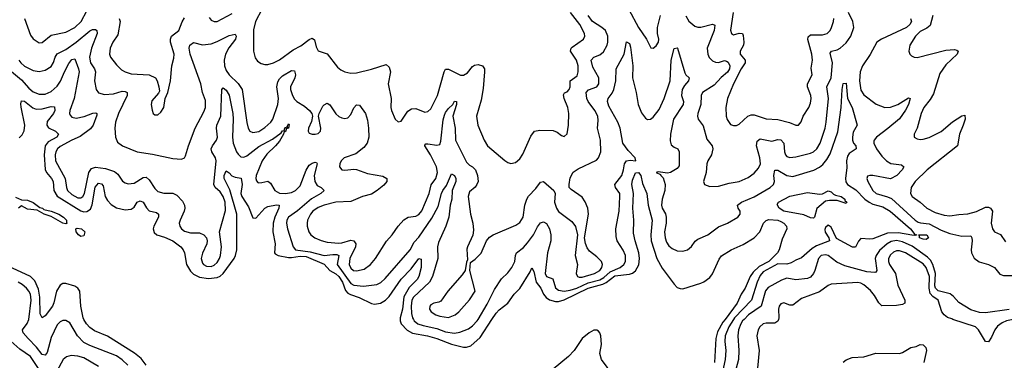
# Model space of a CAD drawing. Header units: inches. Extents: x 1682530 to 1839546, y 640742 to 791647.
# Tile 319 of 656: x 1741598 to 1748236, y 719724 to 722022. Entities that reach past the tile are written whole.
import ezdxf

# ---------------------------------------------------------------- set-up
doc = ezdxf.new("R2010")
doc.units = ezdxf.units.IN
doc.header["$MEASUREMENT"] = 0
doc.layers.add('B7741', color=7, linetype='Continuous')
doc.layers.add('B7742', color=7, linetype='Continuous')

msp = doc.modelspace()

# ---------------------------------------------------------------- linework, layer by layer
at = {"layer": 'B7741', "color": 5}
for points, elevation in [([(1742328.1, 719690), (1742290, 719726.6), (1742250, 719754.1), (1742070, 719823.6), (1742030, 719844.6), (1741988.2, 719888.2), (1741935.6, 719975.6), (1741910, 719992.5), (1741890, 719991.4), (1741870, 719982.4), (1741850, 719962.2), (1741810, 719877.7), (1741783.9, 719776.1), (1741770, 719758), (1741750, 719762.5), (1741712.1, 719812.1), (1741654.3, 719870), (1741622.6, 719910), (1741618, 719930), (1741648.8, 719971.2), (1741659.7, 720000)], 540), ([(1742451.5, 719691.5), (1742416.1, 719736.1), (1742371.9, 719771.9), (1742190, 719886.9), (1742102.9, 719922.9), (1742070, 719945), (1742048.6, 719970), (1742031.3, 720000)], 520), ([(1744163.9, 720000), (1744163.5, 719990), (1744169.1, 719970), (1744210, 719926.7), (1744247.3, 719907.3), (1744348.2, 719888.2), (1744410, 719870.1), (1744510, 719831.9), (1744590, 719813.3), (1744610, 719811.6), (1744639.1, 719820.9), (1744703.3, 719876.7), (1744782.4, 720000)], 520), ([(1744252.1, 720000), (1744257.9, 719990), (1744282.3, 719970), (1744317.8, 719957.8), (1744410, 719938.6), (1744470, 719916.6), (1744530, 719907.8), (1744565.6, 719914.4), (1744622.9, 719937.1), (1744650, 719956.3), (1744682.1, 719990), (1744688.1, 720000)], 540), ([(1746353.5, 720000), (1746339.1, 719980.9), (1746303.4, 719916.6), (1746291.4, 719870), (1746282.8, 719710)], 520), ([(1746411.7, 720000), (1746379.3, 719950), (1746355, 719890), (1746351.7, 719850), (1746358.3, 719790), (1746354.7, 719730), (1746323.6, 719583.6)], 540), ([(1746481.5, 720000), (1746471.6, 719990), (1746459.2, 719970), (1746445.1, 719930), (1746439.9, 719890), (1746447.2, 719790), (1746443.6, 719730), (1746402.3, 719570)], 560), ([(1746714, 720000), (1746710, 719987.6), (1746690, 719973.8), (1746630, 719975), (1746610.2, 719969.8), (1746588.9, 719950), (1746576.1, 719930), (1746567.3, 719890), (1746584.7, 719790), (1746571.8, 719670)], 580), ([(1748295.3, 720000), (1748252, 719990), (1748222.7, 719977.3), (1748190, 719953.3), (1748172.1, 719930), (1748150, 719879.7), (1748130, 719848.4), (1748110.3, 719849.7), (1748062, 719930), (1748043.1, 719950), (1747890.4, 720000)], 580), ([(1741742.2, 719642.2), (1741670, 719749.2), (1741599, 719799), (1741517.4, 719870)], 560), ([(1745634.9, 719574.9), (1745519.8, 719730), (1745508.7, 719770), (1745521.5, 719830), (1745517, 719890), (1745510, 719909.6), (1745500.3, 719920.3), (1745490, 719927.4), (1745470, 719927.8), (1745436.9, 719910), (1745389.6, 719870.4), (1745337.4, 719790), (1745298, 719750), (1745195.8, 719664.2)], 520), ([(1747150, 719712.2), (1747170, 719727.7), (1747210, 719743.1), (1747290, 719748.1), (1747370, 719771.3), (1747530, 719770.2), (1747550, 719775.6), (1747606, 719810), (1747643.1, 719816.9), (1747670, 719830.2), (1747690, 719828.7), (1747707.2, 719810), (1747710.9, 719790.9), (1747693.9, 719710)], 580), ([(1742130, 719682.3), (1742030, 719739.6), (1741990, 719751), (1741944.3, 719755.7), (1741912.6, 719747.4), (1741891.4, 719728.6), (1741848.8, 719650)], 560)]:
    msp.add_lwpolyline(points, dxfattribs=dict(at, elevation=elevation))
at = {"layer": 'B7742', "color": 5}
for points, elevation in [([(1741629.6, 722029.6), (1741670, 721918.4), (1741690, 721893.1), (1741730, 721867), (1741750, 721868.8), (1741810, 721918.2), (1741910, 721938.7), (1741970, 721969.5), (1742011.9, 722010), (1742050, 722081.6)], 580), ([(1742876, 722036), (1742890, 722018.7), (1742910, 722009), (1742930, 722010.3), (1743030, 722064.6)], 580), ([(1743230.1, 722090), (1743187.8, 722010), (1743174.3, 721954.3), (1743173.6, 721810), (1743184.7, 721764.7), (1743201.3, 721741.3), (1743225.7, 721725.7), (1743250, 721718.7), (1743270, 721719.6), (1743310, 721731.8), (1743350, 721750.9), (1743441.9, 721818.1), (1743493.2, 721846.8), (1743550, 721889.4), (1743570, 721898.2), (1743586.7, 721886.7), (1743597.9, 721837.9), (1743610, 721812.2), (1743670, 721792.1), (1743741.5, 721701.5), (1743763.8, 721683.8), (1743790, 721671.2), (1743830, 721661.6), (1743870, 721663.5), (1743970, 721687.3), (1744070, 721720.2), (1744090, 721702), (1744098.1, 721670), (1744083, 721590), (1744101.8, 721490), (1744100.2, 721430), (1744104, 721410), (1744130, 721350.7), (1744150, 721333.4), (1744170, 721338), (1744215.7, 721404.3), (1744240.4, 721419.6), (1744270, 721422.2), (1744330, 721399), (1744350, 721402.3), (1744370, 721419.6), (1744415.8, 721510), (1744461, 721670), (1744470, 721687.4), (1744490, 721687.5), (1744570, 721647), (1744590, 721646.7), (1744616.7, 721663.3), (1744650, 721706), (1744663.7, 721716.3), (1744690, 721719.7), (1744717.6, 721710), (1744730.9, 721690.9), (1744732.3, 721670), (1744722.5, 721557.5), (1744710, 721479), (1744678.9, 721370), (1744687.7, 721310), (1744730.2, 721210), (1744752.6, 721170), (1744870, 721072.7), (1744890, 721058.3), (1744910, 721052), (1744940.7, 721059.3), (1744970, 721083.8), (1744990, 721115.5), (1745044.3, 721235.7), (1745070, 721270.3), (1745103.9, 721276.1), (1745193.9, 721273.9), (1745222.3, 721262.3), (1745250, 721240.7), (1745270, 721234), (1745290, 721251.3), (1745298, 721310), (1745300.4, 721390), (1745293.4, 721430), (1745268.6, 721490), (1745264.4, 721515.6), (1745272.1, 721527.9), (1745290, 721534.9), (1745302.8, 721550), (1745308.4, 721570), (1745309, 721610), (1745356.6, 721643.4), (1745362.4, 721670), (1745362.4, 721710), (1745351.4, 721750), (1745311.3, 721810), (1745315.8, 721830), (1745323.1, 721836.9), (1745400.4, 721890), (1745408.7, 721910), (1745406.2, 721930), (1745374, 721990), (1745312.4, 722070)], 580), ([(1745705.9, 722090), (1745770, 721970.2), (1745824.9, 721890), (1745853, 721833), (1745870, 721830.4), (1745890, 721845.3), (1745904.8, 721870), (1745907.4, 721890), (1745899.3, 721930), (1745898.6, 721970), (1745917.5, 722050)], 560), ([(1746090, 722047.4), (1746110, 722012.9), (1746150, 721977.8), (1746170, 721971), (1746190, 721971.6), (1746270, 721991.8), (1746284.2, 721984.2), (1746280.5, 721950), (1746234.2, 721830), (1746236.5, 721790), (1746247.1, 721767.1), (1746270, 721743.8), (1746290, 721735.5), (1746310, 721733.6), (1746350, 721746), (1746362.9, 721742.9), (1746374.5, 721734.5), (1746385.7, 721710), (1746383.9, 721690), (1746370, 721667.1), (1746328.3, 721631.7), (1746279.4, 721580.6), (1746200.7, 721530), (1746192.7, 721510), (1746189.6, 721450), (1746170.2, 721390), (1746167.7, 721370), (1746172.9, 721350), (1746207, 721307), (1746230, 721216.4), (1746267.7, 721170), (1746272.1, 721150), (1746262, 721110), (1746236.5, 721070), (1746230.2, 721050), (1746227, 720990), (1746208.4, 720930), (1746214.8, 720910), (1746250, 720896.4), (1746310, 720898.9), (1746381.4, 720918.6), (1746450, 720931.1), (1746510, 720956.2), (1746550, 720986.9), (1746579.9, 721020.1), (1746593.3, 721050), (1746589.2, 721090), (1746565.4, 721170), (1746570, 721203), (1746590, 721218.2), (1746670, 721203.5), (1746710, 721214.4), (1746730, 721212.5), (1746749.5, 721189.5), (1746754.6, 721130), (1746761.1, 721110), (1746770, 721098.5), (1746790, 721092), (1746830, 721096), (1746930, 721120.9), (1746950.4, 721129.6), (1746972.2, 721150), (1746994.9, 721190), (1747027.8, 721290), (1747035.8, 721330), (1747051.1, 721490), (1747039.2, 721570), (1747068.7, 721630), (1747078.6, 721730), (1747063.2, 721796.8), (1747070.6, 721809.4), (1747110, 721819.6), (1747129.9, 721830.1), (1747170, 721866.4), (1747201, 721910), (1747222.1, 721970), (1747215.5, 722010), (1747186.7, 722070)], 560), ([(1746409.4, 722070.6), (1746391, 721951), (1746398, 721930), (1746410, 721920.8), (1746450, 721930.9), (1746470.3, 721930), (1746476.3, 721916.3), (1746480.7, 721870), (1746477, 721850), (1746455.5, 721810), (1746455, 721790), (1746488.6, 721750), (1746488.8, 721730), (1746462.2, 721690), (1746410.1, 721590), (1746370, 721489.4), (1746358.8, 721430), (1746361.8, 721370), (1746367.6, 721347.6), (1746390, 721315.8), (1746410, 721307.9), (1746430.9, 721309.1), (1746450, 721317.6), (1746507.9, 721372.1), (1746530, 721380.2), (1746550, 721381), (1746630, 721352.3), (1746710, 721349.5), (1746788.4, 721328.4), (1746830, 721310.3), (1746849.7, 721310.3), (1746866, 721334), (1746880.8, 721370), (1746919.3, 721430), (1746930, 721458.8), (1746933.5, 721490), (1746931.6, 721510), (1746909.9, 721569.9), (1746910.6, 721590), (1746940.9, 721650), (1746935.4, 721695.4), (1746944.4, 721750), (1746938.7, 721790), (1746912.2, 721887.8), (1746914, 721906), (1746930, 721919.8), (1747010, 721920.1), (1747043, 721930), (1747061.5, 721950), (1747071.2, 721968.8), (1747085, 722010), (1747086.3, 722030)], 580), ([(1741592.8, 721750), (1741605.3, 721730), (1741630, 721708.9), (1741670, 721687.8), (1741690, 721679.3), (1741730, 721672.8), (1741770, 721681.1), (1741810, 721707.1), (1741826.8, 721733.2), (1741837.9, 721770), (1741850, 721792.4), (1741910, 721821.3), (1741978.2, 721870), (1742070, 721946.4), (1742090, 721956.1), (1742110, 721956.5), (1742118.9, 721950), (1742120.2, 721930), (1742081.7, 721830), (1742068.7, 721768.7), (1742075.8, 721730), (1742101.7, 721690), (1742109.5, 721670), (1742102.5, 721610), (1742112.9, 721550), (1742128.7, 721528.7), (1742170, 721517.4), (1742230, 721520.7), (1742290, 721539.8), (1742310, 721538.2), (1742322.7, 721530), (1742323.8, 721510), (1742264.7, 721390), (1742243.8, 721330), (1742240.2, 721290), (1742243.6, 721230), (1742256.7, 721196.7), (1742291, 721171), (1742390, 721130.2), (1742494, 721114), (1742630, 721084.9), (1742690, 721082), (1742709.6, 721090.4), (1742717.1, 721102.9), (1742735.6, 721170), (1742780.5, 721290), (1742839, 721401), (1742849.8, 721430), (1742851.3, 721448.7), (1742850, 721476), (1742829.8, 721530), (1742818.7, 721590), (1742746.6, 721790), (1742739.8, 721830), (1742746.3, 721850), (1742770, 721868), (1742830, 721853), (1742890, 721858.8), (1742930, 721874), (1743010, 721914.5), (1743050, 721924.9), (1743058.6, 721910), (1743052.4, 721890), (1743007.8, 721832.2), (1742985.3, 721790), (1742976.4, 721750), (1742978, 721710), (1742990, 721680.3), (1743010, 721650.2), (1743071.9, 721591.9), (1743098.5, 721550), (1743129.1, 721329.1), (1743138.6, 721290), (1743150, 721269.1), (1743170, 721260.2), (1743210, 721268.4), (1743250, 721294), (1743291.2, 721330), (1743304.2, 721350), (1743339.5, 721450), (1743342.7, 721490), (1743331.7, 721570), (1743338.2, 721601.8), (1743350, 721623), (1743370, 721642.7), (1743430, 721679.7), (1743450, 721677.6), (1743456.8, 721650), (1743453.1, 721630), (1743424.8, 721570), (1743424.3, 721550), (1743436.8, 721510), (1743450, 721486.3), (1743467, 721470), (1743518.1, 721438.1), (1743551.8, 721410), (1743566.9, 721390), (1743572.7, 721370), (1743564.6, 721335.4), (1743544.6, 721290), (1743542.4, 721270), (1743550, 721257.3), (1743570, 721250.5), (1743590, 721250.4), (1743610, 721254.9), (1743625.1, 721270), (1743628, 721290), (1743613.7, 721370), (1743616.4, 721390), (1743641.8, 721438.2), (1743650, 721448.4), (1743670, 721459.5), (1743690, 721446.7), (1743730, 721386.3), (1743750, 721369.1), (1743770, 721359.6), (1743790, 721356), (1743810, 721359.5), (1743830, 721381.6), (1743850, 721428), (1743870, 721448.2), (1743890, 721446), (1743930, 721388), (1743944, 721344), (1743950.1, 721289.9), (1743951.4, 721230), (1743941.6, 721190), (1743919.2, 721160.8), (1743863.5, 721116.5), (1743785.2, 721090), (1743766.2, 721070), (1743756.9, 721050), (1743754.4, 721030), (1743770, 721008.8), (1743790, 721006.5), (1743850, 721014.3), (1743870, 721011.6), (1743943.6, 720983.6), (1744047, 720967), (1744073.8, 720950), (1744072.3, 720930), (1744053.8, 720906.2), (1744009, 720870), (1743970, 720845.8), (1743908.5, 720830), (1743830, 720795.8), (1743730, 720790.4), (1743650, 720770.4), (1743610, 720754.5), (1743575.2, 720730), (1743558.4, 720710), (1743539, 720670), (1743536.3, 720650), (1743536.8, 720630), (1743547.8, 720590), (1743561.2, 720570), (1743588.9, 720550), (1743630, 720531.6), (1743670, 720521.1), (1743750, 720515), (1743770, 720516), (1743830, 720535.5), (1743851.9, 720530), (1743863.3, 720510), (1743861.5, 720490), (1743823.6, 720410), (1743819.2, 720370), (1743830, 720345.8), (1743848.2, 720330), (1743870, 720326.8), (1743920.5, 720339.5), (1743962.4, 720370), (1743997.2, 720410), (1744071.3, 720528.7), (1744109.8, 720570), (1744150.9, 720630), (1744188.5, 720671.5), (1744217.2, 720690), (1744270, 720696.5), (1744290, 720707.2), (1744310, 720732.4), (1744359.5, 720850), (1744372.9, 720907.1), (1744404.7, 720950), (1744414.4, 720990), (1744408.6, 721030), (1744367.3, 721110), (1744328.9, 721170), (1744330, 721176), (1744336.6, 721183.4), (1744350, 721183.9), (1744410, 721174.5), (1744430, 721179.5), (1744437.7, 721202.3), (1744453.9, 721346.1), (1744462.4, 721377.6), (1744470, 721395.8), (1744490, 721422), (1744519.5, 721450), (1744530, 721473), (1744542, 721470), (1744542, 721450), (1744518.6, 721370), (1744534.5, 721290), (1744535.5, 721210), (1744610, 721061.5), (1744630, 721040.2), (1744650.4, 721030), (1744672, 721010), (1744684.9, 720970), (1744688.5, 720930), (1744681.3, 720910), (1744668.2, 720891.8), (1744630, 720860.5), (1744621.2, 720830), (1744636.5, 720710), (1744652.6, 720650), (1744657.2, 720602.8), (1744652.8, 720567.2), (1744617.1, 720490), (1744613.7, 720473.7), (1744618, 720402), (1744610, 720386), (1744600.7, 720330), (1744580.3, 720299.7), (1744485.5, 720190), (1744437.1, 720122.9), (1744424.1, 720115.9), (1744390, 720109.7), (1744370, 720098.9), (1744363.2, 720090), (1744360.2, 720070), (1744373.1, 720050), (1744403.7, 720030), (1744430, 720021.8), (1744490, 720013.4), (1744535.1, 720030), (1744558.4, 720050), (1744630, 720130.8), (1744669.2, 720190), (1744633.3, 720330), (1744636.4, 720383.6), (1744670, 720407.3), (1744710, 720447.7), (1744746, 720530), (1744766.3, 720553.7), (1744789.9, 720570.1), (1744944.1, 720635.9), (1744970, 720654.3), (1744993.2, 720690), (1745003.4, 720770), (1745016.5, 720810), (1745029.4, 720830.6), (1745077.8, 720882.2), (1745110, 720924.9), (1745130, 720930.8), (1745198.3, 720870), (1745208.1, 720850), (1745204.8, 720790), (1745216.9, 720750), (1745230, 720729), (1745321.1, 720661.1), (1745345.7, 720625.7), (1745358, 720570), (1745343.1, 720430), (1745359.5, 720370), (1745350.3, 720310), (1745358.4, 720290), (1745370, 720285.2), (1745390, 720285.8), (1745474.5, 720310), (1745510, 720329.6), (1745523.7, 720350), (1745528.1, 720370), (1745520.3, 720390), (1745490, 720423.1), (1745440.1, 720460.1), (1745423, 720483), (1745412.8, 720512.8), (1745406, 720550), (1745434, 720710), (1745427.8, 720750), (1745410, 720792), (1745390, 720824.2), (1745315.4, 720875.4), (1745303.5, 720890), (1745302.3, 720910), (1745310, 720954.8), (1745330, 720992.4), (1745363.6, 721016.4), (1745486.1, 721073.9), (1745501.1, 721090), (1745516.8, 721130), (1745513.6, 721210), (1745494.8, 721290), (1745498.5, 721341.5), (1745495, 721370), (1745476.4, 721410), (1745431.2, 721470), (1745422.3, 721490), (1745417.3, 721530), (1745432.3, 721547.7), (1745488.8, 721570), (1745503.6, 721590), (1745503, 721630), (1745462.5, 721702.5), (1745451.6, 721750), (1745469.7, 721770), (1745510, 721784.2), (1745533.8, 721806.2), (1745558.4, 721850), (1745563.8, 721870), (1745564, 721910), (1745546.7, 721950), (1745523.7, 721970), (1745459, 722010), (1745429.8, 722050.2)], 560), ([(1742269.4, 722030), (1742275, 722010), (1742259, 721921), (1742225.4, 721870), (1742207.3, 721830), (1742203.8, 721790), (1742209.3, 721770), (1742250, 721716.9), (1742284.4, 721684.4), (1742309.4, 721669.4), (1742350, 721657.8), (1742471, 721651), (1742512.7, 721630), (1742524.9, 721610), (1742537.3, 721570), (1742539.8, 721540.2), (1742534.8, 721525.2), (1742490, 721474), (1742484.4, 721450), (1742490.5, 721410.5), (1742498.8, 721390), (1742510, 721380.7), (1742530, 721380.7), (1742550, 721398.8), (1742569.4, 721430), (1742579, 721490), (1742596, 721530), (1742615.1, 721610), (1742622.8, 721710), (1742637.3, 721762.7), (1742639, 721790), (1742615.5, 721870), (1742614, 721890), (1742622.5, 721910), (1742670, 721949.2), (1742693.5, 722006.5), (1742710, 722033.7)], 580), ([(1747604, 722030), (1747610.3, 722010.3), (1747598.9, 721990), (1747577, 721970), (1747408.4, 721890), (1747377.4, 721870), (1747332.8, 721787.2), (1747281.1, 721710), (1747265.5, 721670), (1747261, 721610), (1747270, 721546.7), (1747290, 721516), (1747372.5, 721452.5), (1747430, 721430.3), (1747470, 721432.4), (1747518.7, 721450), (1747590, 721494.3), (1747602.8, 721490), (1747590.1, 721450), (1747570, 721411.1), (1747530, 721354), (1747452.3, 721287.7), (1747374.2, 721230), (1747358, 721210), (1747357.1, 721202.9), (1747356.1, 721190), (1747374.3, 721150), (1747410, 721102.2), (1747442.4, 721070), (1747472, 721052), (1747542.8, 721042.8), (1747559, 721030), (1747547.6, 721010), (1747512.5, 720970), (1747470, 720947.9), (1747350.2, 720969.8), (1747329.1, 720970.9), (1747314.4, 720965.6), (1747310.3, 720950), (1747315.5, 720930), (1747351, 720870), (1747373.1, 720850), (1747450, 720827.2), (1747475.4, 720815.4), (1747635.9, 720670), (1747656.7, 720656.7), (1747671.2, 720651.2), (1747730, 720645.4), (1747810, 720602.2), (1747870, 720578.4), (1747950, 720560.9), (1748010, 720562.6), (1748018.6, 720550), (1748020.5, 720530), (1748013.3, 720470), (1748015.5, 720450), (1748033.7, 720413.7), (1748067.9, 720387.9), (1748129.5, 720369.5), (1748170, 720350.2), (1748206.1, 720306.1), (1748230, 720297.1), (1748310, 720295.9)], 560), ([(1747754.6, 722050), (1747736.5, 721983.5), (1747715.2, 721964.8), (1747670, 721943.4), (1747636.8, 721910), (1747598.9, 721850), (1747592.7, 721810), (1747599.1, 721790), (1747610, 721777.3), (1747628.8, 721768.8), (1747650, 721767.2), (1747842.6, 721817.4), (1747900, 721820), (1747916.7, 721816.7), (1747925.5, 721810), (1747918.3, 721790), (1747842.5, 721717.5), (1747800.9, 721659.1), (1747758, 721522), (1747736.4, 721483.6), (1747695, 721430), (1747676, 721390), (1747649.4, 721290.6), (1747628.4, 721250), (1747627.7, 721230), (1747650, 721218), (1747670, 721214.4), (1747690, 721215.3), (1747730, 721226.9), (1747810, 721267.2), (1747887.4, 721332.6), (1747950, 721373.8), (1747970, 721377.3), (1747972, 721352), (1747960.1, 721310), (1747933.8, 721250), (1747920.7, 721170), (1747716.3, 721010), (1747634.7, 720930), (1747608.3, 720890), (1747604.7, 720850), (1747615.8, 720830), (1747670, 720790.2), (1747714.9, 720750), (1747770, 720721.4), (1747830, 720703.2), (1747870, 720698.6), (1747930, 720708.6), (1747990, 720711.8), (1748048.5, 720728.5), (1748110, 720756.8), (1748130, 720757.2), (1748144.4, 720750), (1748157.2, 720730), (1748147.4, 720650), (1748156, 720610), (1748171.3, 720591.3), (1748210, 720573.4), (1748244.3, 720524.3)], 580), ([(1744688.1, 720000), (1744750, 720103.2), (1744798.5, 720201.5), (1744847.3, 720272.7), (1744890, 720314.7), (1744917, 720350), (1744936.5, 720390), (1744941.2, 720430), (1744948.7, 720450), (1744994, 720486), (1745022.7, 720517.3), (1745062.4, 720570), (1745090, 720624), (1745110, 720650.3), (1745130, 720657.4), (1745150, 720646.3), (1745169.4, 720610), (1745178.1, 720570), (1745179.5, 720530), (1745156.8, 720450), (1745140.7, 720310), (1745150, 720288.2), (1745192.9, 720272.9), (1745210, 720212), (1745230, 720196.3), (1745270.1, 720190.1), (1745310, 720196.4), (1745355.5, 720210), (1745430, 720245.7), (1745510, 720266.8), (1745537.1, 720282.9), (1745578.3, 720321.7), (1745646.6, 720350), (1745672.4, 720370), (1745681.7, 720390), (1745681.7, 720430), (1745666.5, 720466.5), (1745627.1, 720530), (1745619.1, 720559.1), (1745617, 720610), (1745639.9, 720730), (1745644.8, 720830), (1745643.8, 720850), (1745615.3, 720890), (1745610.8, 720910), (1745657.4, 720970), (1745669.8, 721009.8), (1745676, 721050), (1745689.8, 721070), (1745714.1, 721074.1), (1745752, 721070), (1745747.6, 721090), (1745700.4, 721140.4), (1745665.5, 721190), (1745647.6, 721290), (1745630.6, 721330.6), (1745570, 721438), (1745561.4, 721470), (1745565.2, 721490), (1745593.3, 721526.7), (1745603.9, 721550), (1745618.4, 721610), (1745619.3, 721690), (1745673.3, 721790), (1745690, 721873.4), (1745710, 721861.6), (1745716.5, 721836.5), (1745732.9, 721710), (1745730.8, 721630.8), (1745755.3, 721530), (1745767.1, 721450), (1745790, 721394), (1745816.6, 721356.6), (1745830, 721349.2), (1745850, 721350.2), (1745870, 721364.2), (1745910, 721416.5), (1745942.1, 721490), (1745983, 721610), (1745991.4, 721748.6), (1746010, 721826.8), (1746030, 721832.7), (1746032.2, 721830), (1746082.6, 721662.6), (1746090, 721648.9), (1746111.7, 721630), (1746108.1, 721610), (1746081, 721579), (1746063.7, 721550), (1746059.9, 721510), (1746073.1, 721470), (1746071.3, 721450), (1746006.3, 721350), (1745984.9, 721250), (1745983.9, 721203.9), (1745990, 721177.1), (1746010, 721161.5), (1746034.9, 721150), (1746043.6, 721130), (1746043.7, 721036.3), (1746030, 721019.1), (1745986.8, 720990), (1745966.2, 720986.2), (1745903.4, 720996.6), (1745888.5, 720991.5), (1745918, 720978), (1745920.2, 720970), (1745935.8, 720955.8), (1745949.2, 720910), (1745947.2, 720870), (1745929, 720810), (1745925.5, 720770), (1745928.8, 720750), (1745951.4, 720711.4), (1745957.6, 720690), (1745956, 720650), (1745945.6, 720590), (1745949.2, 720549.2), (1745960, 720520), (1745975.8, 720495.8), (1745997.4, 720477.4), (1746030, 720463.2), (1746070, 720460.7), (1746099.6, 720470), (1746127.4, 720492.6), (1746153.1, 720526.9), (1746170, 720541.6), (1746238.7, 720570), (1746310, 720625.2), (1746369.4, 720650), (1746440.7, 720690), (1746455.1, 720710), (1746455.1, 720730), (1746442.9, 720750), (1746438, 720770), (1746464.2, 720790), (1746550, 720827), (1746657.2, 720890), (1746681.1, 720910), (1746687.1, 720930), (1746683.6, 720970), (1746690, 721005.7), (1746710, 721006.3), (1746770, 720970.6), (1746810, 720963.8), (1746952.9, 721007.1), (1746990, 721026), (1747014, 721046), (1747041, 721079), (1747062.3, 721117.7), (1747114.1, 721265.9), (1747136.3, 721430), (1747142.2, 721550), (1747150, 721590.7), (1747170, 721594.8), (1747178.4, 721490), (1747210, 721430.2), (1747244.7, 721310), (1747217.4, 721262.6), (1747211.9, 721230), (1747213.6, 721210), (1747220.8, 721190), (1747234.8, 721170), (1747238.5, 721150), (1747190, 721118.5), (1747178.2, 721101.8), (1747173.3, 721070), (1747175.5, 721024.5), (1747164.8, 720950), (1747167, 720927), (1747179.8, 720910), (1747235, 720875), (1747296.7, 720810), (1747324.7, 720790), (1747350, 720778.2), (1747418.5, 720758.5), (1747465.9, 720730), (1747603.6, 720610), (1747633.8, 720573.8), (1747646.8, 720570), (1747634.1, 720565.9), (1747612.1, 720567.9), (1747523.8, 720583.8), (1747450, 720581.8), (1747350, 720543.2), (1747330, 720540.6), (1747270, 720545.7), (1747252.4, 720527.6), (1747232.3, 720487.7), (1747213, 720487), (1747105.2, 720545.2), (1747070, 720621.5), (1747050, 720635.9), (1747030, 720619.1), (1747026.2, 720606.2), (1747028.1, 720588.1), (1747054, 720550), (1747057.1, 720530), (1746970, 720495.5), (1746941.7, 720478.3), (1746870, 720415.5), (1746830, 720399.9), (1746798.4, 720381.6), (1746770, 720373.1), (1746710, 720375.6), (1746610, 720320.6), (1746590, 720295.8), (1746570.1, 720250), (1746533, 720130), (1746418.2, 720010), (1746411.7, 720000)], 540), ([(1741530, 721683.7), (1741610, 721615.4), (1741659.6, 721559.6), (1741690, 721535), (1741730, 721518.9), (1741770, 721518.8), (1741810, 721537.9), (1741850, 721573.1), (1741873.3, 721606.7), (1741899.5, 721670), (1741930, 721726.4), (1741950, 721753.1), (1741970, 721758.9), (1741995.6, 721690), (1741998.5, 721670), (1741965.3, 721490), (1741936.6, 721410), (1741934.7, 721390), (1741938.8, 721378.8), (1741950, 721365), (1741978.6, 721358.6), (1742032, 721368), (1742091.8, 721391.8), (1742112.5, 721392.5), (1742117.1, 721390), (1742117.8, 721377.8), (1742094.4, 721310), (1742075.2, 721284.8), (1742006, 721234), (1741949.4, 721210), (1741870, 721165.9), (1741853, 721150), (1741842, 721130), (1741836.6, 721110), (1741840.1, 721070), (1741905.5, 720950), (1741913.6, 720890), (1741921.1, 720870), (1741950, 720842.1), (1741990, 720820.7), (1742010, 720820.1), (1742024.1, 720830), (1742034.1, 720850), (1742063.2, 720990), (1742082.8, 721017.2), (1742110, 721027.3), (1742177.1, 721017.1), (1742237.9, 720997.9), (1742259.7, 720979.7), (1742291.7, 720931.7), (1742310, 720920.2), (1742330, 720915), (1742370, 720919.8), (1742430, 720956.6), (1742450, 720960.2), (1742470, 720942), (1742510, 720882), (1742530, 720863.9), (1742570, 720852.1), (1742631.2, 720851.2), (1742657.4, 720837.4), (1742696.5, 720796.5), (1742710.1, 720770), (1742711.6, 720750), (1742707.7, 720730), (1742679.3, 720670), (1742674, 720650), (1742676.9, 720630), (1742689.3, 720610), (1742710, 720595.8), (1742750, 720583.5), (1742810, 720582.9), (1742840.3, 720570), (1742858, 720550), (1742862.7, 720530), (1742859.1, 720510), (1742830, 720447.6), (1742821.2, 720410), (1742830, 720378.3), (1742836.5, 720370), (1742858.6, 720358.6), (1742890, 720357.4), (1742910, 720365.9), (1742930, 720384.3), (1742945.6, 720410), (1742952.1, 720432.1), (1742958, 720490), (1742945.3, 720590), (1742986.2, 720733.8), (1742983.4, 720790), (1742971, 720830), (1742950, 720860.5), (1742916.3, 720890), (1742908.1, 720910), (1742922.2, 721070), (1742917.6, 721090), (1742894.1, 721130), (1742889.9, 721150), (1742897.5, 721170), (1742924.4, 721210), (1742931.2, 721230), (1742925.6, 721290), (1742928.1, 721310), (1742953.1, 721370), (1742961.1, 721550), (1742970, 721561.3), (1742990, 721546.3), (1743010, 721511.8), (1743035.3, 721390), (1743038.4, 721350), (1743032.3, 721230), (1743036.9, 721190), (1743059.8, 721130), (1743070, 721114.2), (1743090, 721096.9), (1743110, 721094.3), (1743130, 721102.8), (1743210, 721166.9), (1743303, 721217), (1743360.9, 721259.1), (1743370, 721272.6), (1743384.5, 721275.5), (1743383.6, 721283.6), (1743390, 721294.9), (1743398, 721298), (1743408, 721292), (1743402, 721302), (1743410, 721319.1), (1743415.3, 721315.3), (1743410.2, 721290), (1743394.7, 721285.3), (1743392, 721270), (1743378.8, 721261.2), (1743377.5, 721250), (1743350, 721203.4), (1743322.8, 721170), (1743264.7, 721115.3), (1743233, 721070), (1743192.3, 720970), (1743190.2, 720950), (1743195.1, 720935.1), (1743204.6, 720924.6), (1743210, 720920.9), (1743230, 720922.8), (1743270, 720933.6), (1743290, 720918.9), (1743317.7, 720870), (1743350, 720851.8), (1743390, 720849.7), (1743430, 720857.1), (1743458.2, 720870), (1743490, 720900.6), (1743530, 721007.7), (1743550, 721040.7), (1743570, 721055), (1743590, 721061.1), (1743598.5, 721058.5), (1743603.1, 721050), (1743583.1, 720970), (1743588.2, 720930), (1743604.3, 720904.3), (1743630.3, 720890), (1743651.5, 720870), (1743627.5, 720850), (1743565.8, 720814.2), (1743470, 720732.4), (1743410.8, 720690), (1743400.1, 720670), (1743396.4, 720650), (1743403, 720610), (1743441.3, 720490), (1743457.7, 720470), (1743555.7, 720455.7), (1743650, 720430.4), (1743710, 720438.8), (1743736.8, 720436.8), (1743750.7, 720430.7), (1743738.4, 720370), (1743830, 720242.8), (1743850, 720230.1), (1743915.1, 720224.9), (1744004.9, 720235.1), (1744031.9, 720248.1), (1744063.1, 720276.9), (1744229.9, 720470), (1744258.1, 720521.9), (1744290, 720554), (1744377.1, 720682.9), (1744419.4, 720760.6), (1744441.1, 720850), (1744450, 720869.3), (1744476.4, 720903.6), (1744510, 720981.6), (1744530, 720970.4), (1744538.4, 720950), (1744539, 720930), (1744514.9, 720870), (1744510.9, 720810), (1744501.2, 720770), (1744491, 720690), (1744471.7, 720628.3), (1744421, 720519), (1744415.8, 720490), (1744417, 720410), (1744381.8, 720290), (1744360.3, 720250), (1744252.9, 720150), (1744242.7, 720130), (1744236.7, 720090), (1744239.6, 720039.6), (1744246.4, 720010), (1744252.1, 720000)], 540), ([(1741594, 721226), (1741615, 721245), (1741628.8, 721271.2), (1741633.2, 721310), (1741608.8, 721431.2), (1741605.9, 721454.1), (1741610, 721474.7), (1741630, 721471.7), (1741686.4, 721426.4), (1741710, 721417.4), (1741750, 721419.9), (1741810, 721435.9), (1741833.7, 721433.7), (1741835.7, 721410), (1741826.3, 721390), (1741784.2, 721335.8), (1741781.1, 721310), (1741793.4, 721293.4), (1741838.8, 721270), (1741858.9, 721250), (1741848.8, 721230), (1741790, 721198), (1741769.7, 721170), (1741763.3, 721110), (1741770, 721010.3), (1741778.9, 720990), (1741812.5, 720950), (1741822.9, 720930), (1741827.8, 720870), (1741851, 720831), (1742010, 720732.6), (1742030, 720726.5), (1742050, 720726.8), (1742075.7, 720744.3), (1742087.5, 720772.5), (1742108, 720892), (1742130, 720918), (1742150, 720914.5), (1742161.3, 720901.3), (1742175, 720830), (1742190, 720802), (1742214.9, 720774.9), (1742250, 720753.7), (1742310, 720738.8), (1742350, 720742.8), (1742370, 720758.2), (1742391.2, 720790), (1742410, 720799.4), (1742430, 720790.9), (1742452.2, 720752.2), (1742470, 720733), (1742520.5, 720720.5), (1742534.3, 720710), (1742533.9, 720690), (1742502.5, 720630), (1742498.6, 720610), (1742505.4, 720585.4), (1742523.1, 720570), (1742574.8, 720554.8), (1742630, 720530.6), (1742683.8, 720490), (1742700.6, 720470), (1742708.8, 720450), (1742722.8, 720370), (1742750, 720325.5), (1742770, 720306.1), (1742810, 720284.7), (1742870, 720276.5), (1742930, 720283), (1742950, 720292.4), (1742969.5, 720310.5), (1743044, 720410), (1743054.1, 720430), (1743061.9, 720470), (1743062.3, 720710), (1743015, 720875), (1742977.1, 720950), (1742976.5, 720970), (1742990, 721001.7), (1743010, 720989.1), (1743028.7, 720968.7), (1743050, 720959.3), (1743092.1, 720952.1), (1743098.8, 720910), (1743089.7, 720849.7), (1743096, 720830), (1743139.7, 720759.7), (1743170, 720686), (1743190, 720683), (1743250, 720749.4), (1743270, 720761.7), (1743330, 720773.7), (1743348, 720770), (1743345.3, 720750), (1743317.5, 720690), (1743306, 720650), (1743305.8, 720590), (1743319.7, 720510), (1743315.8, 720450), (1743321.3, 720441.3), (1743341.3, 720430), (1743410, 720418), (1743430, 720417.3), (1743490, 720427.2), (1743530, 720424.5), (1743651.9, 720371.9), (1743689.2, 720330), (1743730, 720308.2), (1743750.4, 720290.4), (1743774.6, 720250), (1743794.6, 720194.6), (1743810, 720177.2), (1743827.7, 720167.7), (1743887.9, 720147.9), (1743970, 720106.3), (1743990, 720101.6), (1744030.9, 720109.1), (1744064.1, 720130), (1744090, 720153.5), (1744170, 720271.5), (1744238.5, 720341.5), (1744290, 720411.4), (1744305.8, 720405.8), (1744304.5, 720350), (1744288.3, 720290), (1744276.8, 720270), (1744224.3, 720215.7), (1744187.1, 720152.9), (1744178.1, 720070), (1744164.4, 720010), (1744163.9, 720000)], 520), ([(1744782.4, 720000), (1744810, 720042.9), (1744830, 720063.8), (1744890, 720108.9), (1744931, 720169), (1744970, 720209.1), (1745038.9, 720321.1), (1745050, 720348.2), (1745064.1, 720324.1), (1745081.3, 720250), (1745111.8, 720210), (1745129.1, 720169.1), (1745147.5, 720147.5), (1745170, 720132.6), (1745210, 720120.5), (1745230, 720120.8), (1745270, 720132.7), (1745430, 720210.9), (1745530, 720237.1), (1745551.5, 720248.5), (1745610, 720294.3), (1745710, 720304.7), (1745730, 720311.9), (1745750, 720326.8), (1745771.9, 720368.1), (1745777, 720410), (1745771.5, 720450), (1745746.8, 720530), (1745737.3, 720582.7), (1745739.2, 720670), (1745733, 720750), (1745736, 720850), (1745725, 720910), (1745730, 720938.7), (1745750, 720988.2), (1745770, 720990.5), (1745785.4, 720970), (1745797.2, 720917.2), (1745826.4, 720850), (1745836.4, 720770), (1745862.3, 720670), (1745853.6, 720570), (1745855.6, 720530), (1745894.2, 720410), (1745930, 720344.9), (1746010, 720238), (1746030, 720215.5), (1746050, 720207.7), (1746070, 720205.5), (1746190, 720245.3), (1746210, 720253.7), (1746250, 720282), (1746270, 720307.2), (1746313.7, 720406.3), (1746330, 720429.3), (1746394.8, 720470), (1746475.9, 720504.1), (1746550, 720550.1), (1746587.1, 720590), (1746613.7, 720650), (1746630, 720666.3), (1746650, 720674.1), (1746710, 720668.3), (1746730, 720661), (1746750.2, 720650), (1746768.4, 720630), (1746769.2, 720610), (1746738.8, 720541.2), (1746717.8, 720470), (1746706.6, 720450), (1746649.1, 720390), (1746583, 720357), (1746542.4, 720317.6), (1746524, 720290), (1746490, 720209.8), (1746462.1, 720170), (1746436, 720110), (1746353.5, 720000)], 520), ([(1741570, 720823.7), (1741610, 720806.8), (1741650, 720804.9), (1741690, 720788.5), (1741734.2, 720754.2), (1741752, 720750), (1741761.7, 720741.7), (1741810.3, 720730), (1741862.2, 720710), (1741892.7, 720690), (1741913.1, 720670), (1741913.9, 720653.9), (1741918, 720650), (1741910, 720645.7), (1741890, 720648.8), (1741810, 720693.3), (1741762.7, 720710), (1741716.6, 720736.6), (1741650, 720744.2), (1741610, 720766.6), (1741590.7, 720750)], 480), ([(1748270, 720067.2), (1748110, 720044.4), (1748070, 720046), (1748010, 720063.7), (1747930, 720113), (1747894.3, 720154.3), (1747872.2, 720172.2), (1747790, 720192.9), (1747773.3, 720210), (1747767.1, 720227.1), (1747771.7, 720310), (1747755.4, 720370), (1747739.2, 720399.2), (1747719.4, 720419.4), (1747614.6, 720494.6), (1747550, 720523.5), (1747510, 720532.5), (1747474.6, 720525.4), (1747446.6, 720510), (1747395.8, 720464.2), (1747372.5, 720430), (1747366.8, 720410), (1747376.9, 720330), (1747370, 720318.9), (1747363, 720317), (1747310, 720321.7), (1747160.7, 720360.7), (1747107.1, 720387.1), (1747050, 720431.9), (1747030, 720436.4), (1747002.8, 720430), (1746983.7, 720410), (1746959.3, 720330), (1746950.1, 720309.9), (1746930, 720285.4), (1746910, 720275.8), (1746830, 720266.4), (1746770, 720277.3), (1746734.6, 720265.4), (1746644.4, 720215.6), (1746626.7, 720193.3), (1746598, 720090), (1746511.2, 720030), (1746481.5, 720000)], 560), ([(1747890.4, 720000), (1747882.6, 720002.6), (1747853.6, 720013.6), (1747831.2, 720030), (1747815.8, 720050), (1747789.7, 720130), (1747753.8, 720153.8), (1747735.6, 720175.6), (1747729.5, 720209.5), (1747733.2, 720290), (1747710, 720350.5), (1747690, 720374.4), (1747570, 720449.3), (1747530, 720463.2), (1747510, 720462.3), (1747490, 720454.3), (1747470, 720435.4), (1747456.8, 720410), (1747455.9, 720390), (1747463.1, 720370), (1747503.7, 720310), (1747518.7, 720230), (1747566.5, 720130), (1747566, 720110), (1747550, 720100.4), (1747510, 720092.7), (1747410, 720092.3), (1747390, 720112.3), (1747361.7, 720161.7), (1747334, 720194), (1747290, 720232.1), (1747270, 720245.3), (1747250, 720249.9), (1747070, 720236.5), (1747050, 720228.7), (1746990, 720185.5), (1746870, 720141.7), (1746810, 720094.8), (1746790, 720096.8), (1746750, 720111.9), (1746730, 720104.7), (1746719, 720090), (1746713.4, 720070), (1746717.3, 720010), (1746714, 720000)], 580), ([(1742031.3, 720000), (1742025.5, 720010), (1742009.9, 720089.9), (1742002.5, 720190), (1741990.4, 720210), (1741970, 720224.6), (1741910, 720242.9), (1741890, 720241.6), (1741870, 720229.9), (1741845.3, 720190), (1741827.9, 720112.1), (1741818.8, 720090), (1741770, 720023.5), (1741750, 720009.7), (1741736.6, 720036.6), (1741734.9, 720150), (1741723.9, 720203.9), (1741699.9, 720259.9), (1741669.9, 720290), (1741430, 720398.8)], 520), ([(1741659.7, 720000), (1741659.8, 720000.2), (1741676.2, 720130), (1741670, 720169.7), (1741659.7, 720190), (1741644.7, 720210), (1741614.9, 720234.9), (1741588.7, 720250)], 540)]:
    msp.add_lwpolyline(points, dxfattribs=dict(at, elevation=elevation))
for points, elevation in [([(1747170, 720782.7), (1747110, 720801.7), (1747057.2, 720802.8), (1747030, 720798), (1746971.5, 720748.5), (1746956.9, 720690), (1746950, 720683.1), (1746930, 720686), (1746884.7, 720704.7), (1746750, 720729.4), (1746719.4, 720750), (1746705.9, 720774.1), (1746713.3, 720790), (1746790, 720831.9), (1746910, 720856.5), (1746990, 720844.9), (1747010, 720847), (1747050, 720866.4), (1747070, 720860.5), (1747085.3, 720845.3), (1747099, 720839), (1747135.5, 720830), (1747161.3, 720810), (1747162.3, 720802.3), (1747174.4, 720790)], 520), ([(1742010, 720559.7), (1741994.5, 720570), (1741979.7, 720590), (1741977, 720610), (1741985, 720615), (1742015.8, 720610), (1742036.9, 720590), (1742030, 720562.9)], 480), ([(1747710, 720538.7), (1747690, 720540.4), (1747664.2, 720550), (1747664.7, 720564.7), (1747658, 720570), (1747714.3, 720570), (1747725.5, 720550)], 540)]:
    msp.add_lwpolyline(points, close=True, dxfattribs=dict(at, elevation=elevation))

doc.saveas('drawing.dxf')
